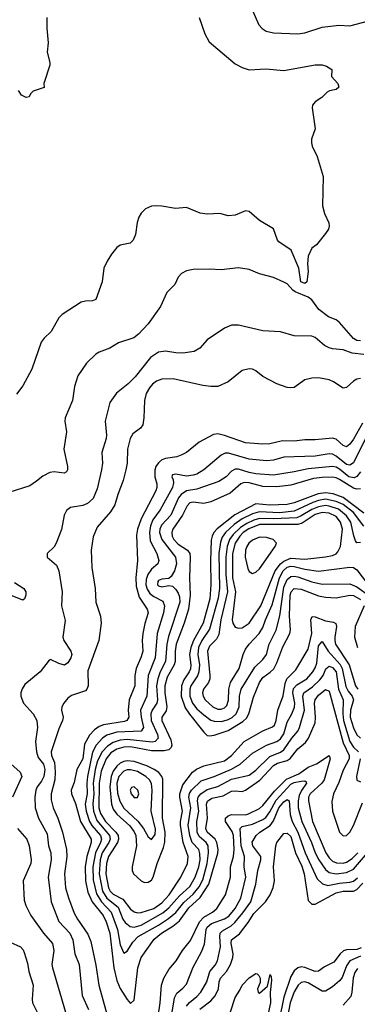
# Model space of a CAD drawing. Header units: inches. Extents: x 884549 to 1028252, y 526810 to 653624.
# Tile 783 of 1056: x 1005513 to 1007452, y 601241 to 606897. Entities that reach past the tile are written whole.
import ezdxf

# ---------------------------------------------------------------- set-up
doc = ezdxf.new("R2010")
doc.units = ezdxf.units.IN
doc.header["$MEASUREMENT"] = 0
doc.layers.add('B0600', color=7, linetype='Continuous')

msp = doc.modelspace()

# ---------------------------------------------------------------- linework, layer by layer
at = {"layer": 'B0600', "color": 5}
for points, elevation in [([(1006543.1, 606910), (1006575.4, 606815.4), (1006600.4, 606770), (1006750, 606643.2), (1006790, 606622.6), (1006830, 606609.2), (1006926.3, 606613.7), (1007030, 606605.5), (1007210, 606637), (1007250, 606637.2), (1007274.8, 606630), (1007305.5, 606610), (1007303.1, 606570), (1007339.6, 606530), (1007346.4, 606510), (1007330, 606495.1), (1007292, 606488), (1007279.9, 606480.1), (1007247.7, 606450), (1007210, 606424.5), (1007194.6, 606405.4), (1007192.7, 606390), (1007210.5, 606270), (1007188, 606210), (1007188, 606190), (1007192.7, 606170), (1007222.4, 606110), (1007256.7, 605996.7), (1007252.1, 605827.9), (1007262.8, 605782.8), (1007288.2, 605730), (1007290.5, 605710), (1007286, 605694), (1007270, 605669), (1007217.1, 605602.9), (1007190, 605584), (1007170, 605539), (1007165.4, 605494.6), (1007169.4, 605450), (1007163.1, 605390), (1007150, 605382), (1007128, 605390), (1007116.6, 605470), (1007072.2, 605572.2), (1007000.6, 605620.6), (1006993.3, 605630), (1006970, 605695.6), (1006890, 605744), (1006830, 605794.5), (1006810, 605799.5), (1006750, 605774), (1006710, 605769.6), (1006662.9, 605782.9), (1006590, 605780.5), (1006550, 605785.6), (1006470, 605817.2), (1006407.7, 605812.3), (1006330, 605825.6), (1006290, 605827.6), (1006270, 605825.1), (1006234.8, 605810), (1006210, 605786), (1006198, 605762), (1006188, 605732), (1006177.3, 605662.7), (1006163.8, 605630), (1006147, 605613), (1006090, 605601.1), (1006071.2, 605588.8), (1006039.5, 605550), (1006015.8, 605510), (1005995.5, 605470), (1005985.7, 605390), (1005950.1, 605289.8), (1005930, 605280.8), (1005890, 605280.3), (1005865.6, 605274.4), (1005756.3, 605203.7), (1005736.7, 605183.3), (1005693.8, 605106.2), (1005652.5, 605067.5), (1005635.9, 605044.1), (1005583.1, 604890), (1005530, 604792.7), (1005494.9, 604745.1)], 2220), ([(1005668.8, 606910), (1005668.6, 606848.6), (1005675.9, 606764.1), (1005671.3, 606710), (1005686, 606650), (1005685.4, 606634.6), (1005651, 606530), (1005652.7, 606507.3), (1005590, 606485.2), (1005574.8, 606470), (1005566.4, 606453.6), (1005550, 606449), (1005523, 606463), (1005506, 606490)], 2180), ([(1006850.3, 606950), (1006887.1, 606867.1), (1006905.5, 606845.5), (1006928.2, 606830), (1006970, 606820.7), (1007110, 606815.2), (1007150, 606821.5), (1007250, 606854.3), (1007345.2, 606865.2), (1007410, 606862.2), (1007510, 606889.1)], 2240), ([(1007470, 605052.3), (1007450, 605053.7), (1007430, 605064.7), (1007350, 605156.9), (1007330, 605172.6), (1007286.2, 605190), (1007231.2, 605231.2), (1007190, 605287.6), (1007170, 605302.4), (1007094.3, 605334.3), (1007082.3, 605342.3), (1007050, 605379.8), (1007030, 605389.7), (1006970, 605414.8), (1006890, 605436.4), (1006830, 605462), (1006770, 605471.1), (1006670, 605459.6), (1006603.8, 605463.8), (1006510, 605462), (1006470, 605454), (1006441.4, 605438.6), (1006422.4, 605417.6), (1006404.2, 605375.8), (1006357.1, 605330), (1006321.7, 605250), (1006250.3, 605150), (1006194.6, 605090), (1006168, 605070), (1006079.4, 605040.6), (1006030, 605009.6), (1005970, 604987), (1005950, 604974.5), (1005897.3, 604922.7), (1005847, 604850), (1005827, 604790), (1005815.3, 604710), (1005774, 604610), (1005772.3, 604590), (1005781.5, 604530), (1005766.9, 604430), (1005786.5, 604330), (1005786.7, 604310), (1005780.9, 604299.1), (1005768.6, 604291.4), (1005710, 604299.4), (1005685, 604295), (1005644.9, 604275.1), (1005610, 604245.4), (1005570, 604219.8), (1005450, 604181.5)], 2240), ([(1007490, 604973.6), (1007421.8, 604981.8), (1007370, 605000.8), (1007310, 605005.5), (1007290, 605011.1), (1007264.2, 605024.2), (1007210, 605070.9), (1007190, 605078.7), (1007090, 605079.8), (1007010, 605103.5), (1006909.8, 605109.8), (1006770, 605141.5), (1006730, 605141.1), (1006690, 605125.6), (1006590, 605058.3), (1006548.4, 605010), (1006514.8, 604990), (1006450, 604981.4), (1006410, 604982.5), (1006350, 604992.3), (1006310, 604986.8), (1006264.6, 604955.4), (1006175.8, 604844.2), (1006136, 604804), (1006069.6, 604750.4), (1006030, 604698), (1006003.2, 604590), (1006011.1, 604510), (1006009.3, 604490), (1005985.2, 604410), (1005987.8, 604350), (1005983.5, 604310), (1005958.1, 604201.9), (1005934, 604146), (1005902.8, 604117.2), (1005874.6, 604105.4), (1005805.1, 604094.9), (1005782.5, 604077.5), (1005769.1, 604050), (1005752.2, 603967.8), (1005723, 603890), (1005710, 603869), (1005671.3, 603830), (1005671.3, 603810), (1005723.7, 603763.7), (1005738.3, 603730), (1005757, 603610), (1005752.6, 603530), (1005774.3, 603445.7), (1005760.6, 603350), (1005765.4, 603330), (1005806.3, 603270), (1005812.1, 603250), (1005806.8, 603230), (1005790, 603203), (1005770, 603188.7), (1005737.5, 603197.5), (1005690, 603220.7), (1005682.3, 603217.7), (1005630.2, 603149.8), (1005542.4, 603077.6), (1005526.5, 603053.5), (1005518.7, 603030), (1005518.7, 603010), (1005535.3, 602970), (1005590, 602908.8), (1005611.8, 602870), (1005615.1, 602830), (1005603, 602750), (1005608.6, 602690), (1005619.3, 602659.3), (1005650, 602620.1), (1005657.4, 602590), (1005651.6, 602548.4), (1005638.1, 602521.9), (1005612.2, 602490), (1005605.9, 602470), (1005599.5, 602430), (1005601.5, 602370), (1005621.5, 602310), (1005670, 602220.3), (1005679.1, 602150), (1005690.6, 602110), (1005694, 602070), (1005675.9, 601970), (1005693, 601830), (1005736.8, 601716.8), (1005799.8, 601650), (1005817.6, 601610), (1005828.8, 601530), (1005854.7, 601470), (1005872, 601292), (1005907.4, 601210)], 2260), ([(1007470, 604834.7), (1007450, 604831.6), (1007430, 604819.6), (1007390, 604784.1), (1007370, 604780.3), (1007315.7, 604815.7), (1007290, 604827), (1007230, 604839.8), (1007190, 604837.7), (1007150, 604827.8), (1007090, 604784.7), (1007070, 604781.3), (1007050, 604783.5), (1006990, 604804.2), (1006910, 604848), (1006870, 604879.7), (1006850, 604889.7), (1006830, 604892), (1006790, 604881.7), (1006710, 604816.4), (1006650, 604789.8), (1006611.1, 604788.9), (1006564.6, 604795.4), (1006394.4, 604834.4), (1006328.9, 604831.1), (1006299.5, 604820.5), (1006276.5, 604803.5), (1006257.4, 604782.6), (1006239.8, 604750), (1006230.1, 604710), (1006226.2, 604610), (1006219.2, 604570), (1006206.5, 604550), (1006162.2, 604517.8), (1006147.1, 604490), (1006131.4, 604430), (1006130.9, 604350), (1006123.3, 604310), (1006107.8, 604250), (1006075.8, 604170), (1006058.3, 604110), (1006034, 604070), (1005958.2, 603981.8), (1005933.8, 603926.2), (1005922.3, 603850), (1005926.3, 603750), (1005945.4, 603630), (1005950.2, 603550), (1005977.2, 603470), (1005981.6, 603430), (1005967.2, 603330), (1005904.5, 603155.5), (1005906.7, 603070), (1005898.9, 603050), (1005890, 603041.1), (1005810, 603013.6), (1005790, 602998.8), (1005765.7, 602970), (1005755.1, 602950), (1005752.9, 602930), (1005762, 602890), (1005759, 602870), (1005737.1, 602822.9), (1005694.3, 602690), (1005696.3, 602670), (1005712.3, 602630), (1005716.3, 602576.3), (1005713.6, 602530), (1005694.2, 602450), (1005694.4, 602414.4), (1005705.5, 602370), (1005731.9, 602310), (1005759, 602230), (1005782.1, 602130), (1005783.4, 602090), (1005770.1, 601990), (1005776.6, 601910), (1005792.1, 601852.1), (1005824.8, 601764.8), (1005844.1, 601730), (1005904.4, 601644.4), (1005922.2, 601602.2), (1005950, 601464.9), (1005966.9, 601350), (1006017.4, 601170)], 2280), ([(1007481.8, 604578.2), (1007430, 604487.1), (1007410, 604458.7), (1007390, 604442.9), (1007370, 604450.6), (1007330, 604486.5), (1007310, 604492.6), (1007210, 604483.4), (1007150, 604483.6), (1007090, 604475.2), (1007023.2, 604476.8), (1006950, 604460.4), (1006910, 604458.5), (1006810, 604466.2), (1006690, 604509), (1006650, 604518), (1006626, 604514), (1006544.6, 604470), (1006470, 604410.7), (1006443.7, 604396.3), (1006414.5, 604385.5), (1006350, 604376.8), (1006330, 604368.1), (1006310, 604351.4), (1006295.5, 604330), (1006288.4, 604308.4), (1006288.8, 604270), (1006299.6, 604230), (1006300.6, 604210), (1006295.3, 604190), (1006209.6, 604030), (1006189.5, 603970), (1006183.5, 603936.5), (1006190.1, 603790.1), (1006179.5, 603690), (1006182.1, 603642.1), (1006199.7, 603579.7), (1006244.2, 603510), (1006250.1, 603490), (1006231.3, 603428.7), (1006219.9, 603370), (1006216.1, 603330), (1006219.9, 603270), (1006210, 603236), (1006180.9, 603170), (1006173.3, 603130), (1006173.6, 603070), (1006142, 602990), (1006135.9, 602930), (1006138.8, 602890), (1006128.7, 602871.3), (1006114.8, 602865.2), (1005994.4, 602845.6), (1005970, 602836.6), (1005942.8, 602817.2), (1005913.8, 602786.2), (1005885.8, 602734.2), (1005874.6, 602650), (1005841.3, 602590), (1005824.7, 602515.3), (1005809.3, 602470), (1005809.5, 602450), (1005833.7, 602393.7), (1005862.8, 602290), (1005922.4, 602190), (1005922.3, 602170), (1005898.9, 602090), (1005889.3, 602030), (1005889.8, 601949.8), (1005904.9, 601884.9), (1005929.1, 601829.1), (1005991.4, 601750), (1006010, 601715.3), (1006030.5, 601650), (1006054.3, 601450), (1006070, 601376.6), (1006090, 601330.7), (1006130, 601267.5), (1006150, 601244.9), (1006170, 601263.8), (1006191.9, 601450), (1006210.5, 601510), (1006284.8, 601615.2), (1006327.1, 601650), (1006392.6, 601690), (1006430, 601720.2), (1006485.1, 601794.9), (1006550, 601853.9), (1006598.7, 601930), (1006650.4, 602109.6), (1006652.3, 602130), (1006645.8, 602170), (1006636, 602190), (1006589.3, 602229.3), (1006582.1, 602250), (1006591.6, 602310), (1006586.3, 602390), (1006591.7, 602408.3), (1006615.6, 602424.4), (1006682.2, 602437.8), (1006730, 602464.1), (1006750, 602467), (1006790, 602463), (1006810, 602470.1), (1006891.9, 602528.1), (1006970, 602612.5), (1006993.7, 602626.3), (1007050, 602640.9), (1007067.2, 602652.8), (1007110, 602708), (1007154.5, 602745.5), (1007172.5, 602770), (1007210, 602857.1), (1007212.1, 602887.9), (1007205.9, 602970), (1007210.3, 602989.7), (1007230, 603016.1), (1007270, 603048.2), (1007290, 603040.2), (1007370, 602742), (1007404.5, 602670), (1007404.9, 602650), (1007370, 602585.2), (1007345.8, 602514.2), (1007315.7, 602450), (1007305.3, 602405.3), (1007310.5, 602350), (1007350, 602230.3), (1007370, 602207.9), (1007389.4, 602209.4), (1007410, 602229.5), (1007430, 602267.9), (1007482.6, 602397.4)], 2320), ([(1007502.3, 604497.7), (1007430, 604351.1), (1007410, 604336.9), (1007390, 604341.1), (1007330, 604389.9), (1007310, 604400.1), (1007290, 604402.2), (1007210, 604389.2), (1007030, 604383.6), (1006970, 604365.8), (1006930, 604362.8), (1006830, 604373.1), (1006713.1, 604406.9), (1006692.6, 604407.4), (1006670, 604395.7), (1006570.2, 604310), (1006530, 604286.7), (1006510, 604279.3), (1006470, 604274.1), (1006410, 604286), (1006390, 604282.7), (1006386.4, 604270), (1006394.3, 604254.3), (1006396.3, 604236.3), (1006390.5, 604210), (1006319.5, 604080.5), (1006277.2, 604022.8), (1006264.4, 603990), (1006258.2, 603950), (1006262.1, 603902.1), (1006299.6, 603830), (1006312.3, 603790), (1006305.3, 603770), (1006270, 603739.4), (1006249.6, 603710.4), (1006239.9, 603680.1), (1006238, 603650), (1006244.7, 603624.7), (1006260.4, 603600.4), (1006282.7, 603582.7), (1006335.5, 603555.5), (1006345, 603530), (1006338.9, 603490), (1006302.5, 603370), (1006291.5, 603230), (1006250.6, 603129.4), (1006242.7, 603010), (1006207.4, 602930), (1006209.7, 602890.3), (1006223.6, 602830), (1006209.7, 602810.3), (1006070, 602803.1), (1006013.9, 602786.1), (1005987.8, 602770), (1005951.1, 602728.9), (1005930.4, 602689.6), (1005901.6, 602550), (1005897.9, 602510), (1005901.1, 602450), (1005889.5, 602390), (1005893.9, 602350), (1005913.9, 602290), (1005927.6, 602267.6), (1005976.4, 602210), (1005981.7, 602190), (1005977.2, 602170), (1005947.6, 602110), (1005933.1, 602030), (1005935.3, 601955.3), (1005954.8, 601874.8), (1005981.7, 601830), (1006038.5, 601770), (1006073.8, 601670), (1006090, 601582), (1006110, 601534.9), (1006130, 601544.9), (1006161.7, 601598.3), (1006193.9, 601630), (1006310, 601694.5), (1006367.2, 601732.8), (1006410, 601768.1), (1006455.4, 601824.6), (1006510, 601872.6), (1006543.9, 601916.1), (1006563.9, 601956.1), (1006588.9, 602050), (1006597.1, 602110), (1006595, 602150), (1006584.6, 602170), (1006544.2, 602204.3), (1006532.6, 602230), (1006529.6, 602290), (1006540.8, 602350), (1006534.6, 602410), (1006537.9, 602430), (1006552.7, 602450), (1006590, 602474.9), (1006650, 602491.9), (1006730, 602533.2), (1006830, 602556.5), (1006870, 602585.1), (1006950, 602663.7), (1007010.6, 602689.4), (1007030, 602702.4), (1007075.8, 602770), (1007109.9, 602810), (1007119.9, 602830), (1007149.6, 602930), (1007138.7, 603010), (1007145.7, 603030), (1007194.9, 603065.1), (1007236.2, 603103.8), (1007256.8, 603130), (1007272, 603168), (1007290, 603182.7), (1007310, 603175.5), (1007330, 603150), (1007343.5, 603050), (1007370.1, 602989.9), (1007368.1, 602910), (1007372, 602870), (1007408.3, 602750), (1007430, 602717), (1007458.1, 602690)], 2340), ([(1007470, 604298.6), (1007450, 604272.3), (1007434.7, 604265.3), (1007402.5, 604270), (1007350, 604313.8), (1007330, 604325.7), (1007310, 604330.3), (1007170, 604316.7), (1007090, 604298.7), (1006970, 604280.3), (1006870, 604287.2), (1006830, 604294.7), (1006770, 604314), (1006750, 604314.2), (1006730, 604303.5), (1006699.3, 604270), (1006656, 604244), (1006530, 604199), (1006470, 604189.6), (1006439.6, 604170), (1006424.6, 604150), (1006380.8, 604050), (1006327.6, 603992.4), (1006317.3, 603970), (1006315.7, 603950), (1006328.3, 603910), (1006407.7, 603810), (1006413.1, 603770), (1006402.5, 603730), (1006382.5, 603697.5), (1006370, 603686.3), (1006330, 603682.3), (1006310, 603675), (1006305.8, 603670), (1006305.1, 603650), (1006310, 603644.1), (1006330, 603638.1), (1006370, 603647.2), (1006390, 603642.2), (1006410, 603623.5), (1006422.3, 603602.3), (1006430, 603580.4), (1006431.7, 603550), (1006366.6, 603353.4), (1006358.4, 603310), (1006351.2, 603210), (1006319.8, 603150), (1006305.4, 603110), (1006299.5, 603070), (1006303.8, 602990), (1006299.9, 602970), (1006273.7, 602930), (1006266, 602910), (1006267.5, 602870), (1006304.7, 602790), (1006307.5, 602770), (1006290.2, 602750), (1006272.8, 602747.2), (1006130, 602761.4), (1006090, 602758.1), (1006050, 602745.4), (1006016.4, 602723.6), (1005986.5, 602690), (1005960.3, 602639.7), (1005945.3, 602590), (1005934.9, 602510), (1005938.4, 602450), (1005932.8, 602390), (1005935.9, 602350), (1005956.5, 602296.5), (1006029, 602210), (1006032.3, 602190), (1006024.5, 602170), (1005987.2, 602110), (1005975.2, 602070), (1005969.7, 601990), (1005988.7, 601890), (1006013.8, 601850), (1006079.1, 601799.1), (1006105, 601730), (1006119.1, 601710), (1006147.9, 601687.9), (1006170, 601684.6), (1006210, 601694.5), (1006334.4, 601765.6), (1006370, 601794.7), (1006430, 601863.4), (1006490, 601917.4), (1006520.5, 601970), (1006541.9, 602030), (1006549.7, 602070), (1006547.3, 602107.3), (1006540.8, 602130), (1006503.6, 602170), (1006489.6, 602209.6), (1006480.7, 602270), (1006495.9, 602370), (1006483.9, 602430), (1006488.1, 602451.9), (1006499.6, 602470), (1006554.8, 602525.2), (1006630, 602548.4), (1006729.1, 602590.9), (1006779.9, 602620.1), (1006850, 602683.5), (1006931.2, 602728.8), (1006990, 602750.5), (1007010, 602766), (1007030, 602795), (1007050, 602862.3), (1007076.9, 602910), (1007091.8, 602948.2), (1007093, 602970), (1007081.8, 603030), (1007086.1, 603053.9), (1007105.1, 603074.9), (1007161.2, 603110), (1007196.7, 603150), (1007210, 603172.9), (1007218.8, 603201.2), (1007230, 603299.5), (1007250, 603324.9), (1007284.2, 603270), (1007353.4, 603193.4), (1007365.3, 603170), (1007386.9, 603066.9), (1007400, 603040), (1007423.3, 603010), (1007430.1, 602990), (1007412.1, 602930), (1007410.6, 602890), (1007430, 602829.4), (1007450, 602789.5), (1007470, 602768.6)], 2360), ([(1007470, 604201.5), (1007450, 604199.1), (1007430, 604205.8), (1007350, 604255.4), (1007330, 604265.4), (1007310, 604268.4), (1007250, 604267.4), (1007199.5, 604260.5), (1007070, 604223.5), (1006990, 604213.8), (1006910, 604216), (1006830, 604236.7), (1006802.4, 604237.6), (1006782.9, 604230), (1006722.3, 604177.7), (1006610, 604126.4), (1006570, 604117), (1006510, 604125.5), (1006490, 604120.4), (1006475.2, 604104.8), (1006448.7, 604050), (1006392.7, 603970), (1006387.2, 603950), (1006389.4, 603930), (1006398.3, 603910), (1006423.3, 603883.3), (1006476.4, 603850), (1006489.4, 603829.4), (1006492.6, 603810), (1006487.2, 603690), (1006492, 603590), (1006482.1, 603510), (1006457.9, 603430), (1006410.8, 603310), (1006405.6, 603270), (1006406.7, 603210), (1006400.5, 603190), (1006360, 603120), (1006347.1, 603070), (1006346.7, 603030), (1006357.8, 602950), (1006353.4, 602926.6), (1006329.7, 602890), (1006329.3, 602870), (1006380.3, 602760.3), (1006387.3, 602730), (1006383.7, 602716.3), (1006370, 602702.2), (1006342.8, 602697.2), (1006270, 602696.2), (1006150, 602719.3), (1006110, 602718), (1006070, 602707.1), (1006035.4, 602684.6), (1006009.2, 602650), (1005980.7, 602579.3), (1005968.7, 602510), (1005968.2, 602370), (1005976.1, 602336.1), (1006005.9, 602290), (1006064.4, 602230), (1006077.7, 602210), (1006081, 602190), (1006075.2, 602170), (1006023, 602090), (1006011, 602050), (1006006.6, 601990), (1006022.9, 601910), (1006032.6, 601890), (1006050, 601872.6), (1006105.5, 601845.5), (1006150, 601788), (1006170, 601772.2), (1006190, 601766.4), (1006210, 601767.5), (1006283.2, 601790), (1006330, 601823.5), (1006370.9, 601870), (1006437.7, 601970), (1006475.7, 602050), (1006479.9, 602090), (1006452, 602170), (1006437.1, 602270), (1006436.7, 602290), (1006448.4, 602350), (1006432.2, 602430), (1006432.5, 602450), (1006450, 602500.7), (1006506.3, 602573.7), (1006528.9, 602591.1), (1006570, 602610.1), (1006690, 602638.5), (1006729.9, 602670), (1006802.9, 602750), (1006910, 602810.8), (1006965.1, 602834.9), (1006975.7, 602844.3), (1006986.3, 602870), (1006996.5, 602930), (1007026.7, 603013.3), (1007037.3, 603082.7), (1007046.6, 603110), (1007098.6, 603161.4), (1007170, 603280.2), (1007190, 603370), (1007185.2, 603450), (1007192.5, 603467.5), (1007210, 603466.5), (1007270, 603444.1), (1007315.2, 603435.2), (1007327.8, 603427.8), (1007333.5, 603410), (1007323.6, 603350), (1007322.5, 603330), (1007327.7, 603310), (1007405.1, 603190), (1007440.8, 603070), (1007454.6, 603050)], 2380), ([(1007490, 604062.5), (1007370, 604152.7), (1007313.6, 604173.6), (1007270, 604179.4), (1007226.8, 604173.2), (1007090, 604121.3), (1007050, 604112.6), (1006950, 604108.3), (1006870, 604116.2), (1006748.2, 604051.8), (1006647.9, 603972.1), (1006628, 603950), (1006617.6, 603930), (1006612.9, 603907.1), (1006608.7, 603788.7), (1006611.6, 603650), (1006604, 603570), (1006565.9, 603430), (1006510.3, 603330), (1006495.3, 603290), (1006488.8, 603250), (1006495.2, 603190), (1006493.1, 603166.9), (1006486.7, 603150), (1006455.9, 603104.1), (1006442.1, 603070), (1006440.2, 603010), (1006463.9, 602943.9), (1006487.3, 602907.3), (1006570, 602804.1), (1006590, 602785), (1006602.1, 602782.1), (1006630, 602786), (1006710, 602812.6), (1006795, 602865), (1006815.9, 602884.1), (1006829.6, 602910), (1006855.2, 603004.8), (1006890.3, 603090), (1006910, 603117.1), (1006952.3, 603147.7), (1006971.8, 603168.2), (1006990, 603202.6), (1007025.2, 603294.8), (1007064.3, 603370), (1007067.7, 603392.3), (1007062.1, 603470), (1007066.9, 603590), (1007072.3, 603610), (1007090, 603628.8), (1007130, 603624.7), (1007230, 603587.5), (1007270, 603579.6), (1007330, 603576), (1007410, 603590.9), (1007430, 603588.3), (1007470, 603566.7)], 2420), ([(1007490, 603987.9), (1007430, 604065.4), (1007370, 604112.4), (1007330, 604129.6), (1007270, 604142.2), (1007230, 604135.4), (1007196.7, 604123.3), (1007090, 604073.2), (1007004.7, 604064.7), (1006890, 604068.8), (1006850, 604057.9), (1006791, 604029), (1006744, 603996), (1006694.1, 603950), (1006676.2, 603923.8), (1006665.5, 603894.5), (1006657.1, 603830), (1006660.7, 603630), (1006653.7, 603573.7), (1006603.5, 603396.5), (1006558.2, 603330), (1006540.5, 603290), (1006535.7, 603250), (1006545.2, 603190), (1006542.3, 603150), (1006533.4, 603126.6), (1006496.5, 603070), (1006489.3, 603050), (1006489.5, 603010), (1006505.6, 602970), (1006530, 602937.8), (1006570, 602902.6), (1006610, 602873.4), (1006630, 602866.5), (1006670, 602865.6), (1006705.8, 602874.2), (1006732.7, 602887.3), (1006756.6, 602910), (1006773.4, 602950), (1006775.2, 603010), (1006784.1, 603050), (1006863.3, 603176.7), (1006910, 603222), (1006929.8, 603250), (1006946.7, 603310), (1006986.4, 603390), (1007007, 603473), (1007030, 603637.1), (1007050, 603680.8), (1007070, 603697.3), (1007090, 603700.1), (1007110, 603695.7), (1007191.8, 603668.2), (1007250, 603654.9), (1007410, 603655.5), (1007450, 603638.5), (1007524.6, 603584.6)], 2440), ([(1007470, 603893.6), (1007450, 603892), (1007442.1, 603902.1), (1007431.5, 603931.5), (1007415.1, 604010), (1007390, 604047.2), (1007344.1, 604084.1), (1007290, 604102.4), (1007270, 604105.1), (1007230, 604098.9), (1007190, 604083.2), (1007130, 604046.5), (1007104.2, 604035.8), (1006970, 604028.8), (1006890, 604031.1), (1006857.9, 604022.1), (1006817.3, 604002.7), (1006780.7, 603979.3), (1006739.7, 603940.3), (1006718.5, 603910), (1006704.3, 603870), (1006696.8, 603810), (1006697.1, 603710), (1006705.6, 603610), (1006668.6, 603450), (1006656, 603364), (1006642.5, 603337.5), (1006602.8, 603297.2), (1006590.8, 603270), (1006605.5, 603130), (1006604.2, 603110), (1006596.6, 603090), (1006568.4, 603050), (1006562.5, 603030), (1006566, 603010), (1006578.7, 602990), (1006623, 602950), (1006650, 602936.8), (1006670, 602935.6), (1006690, 602943.3), (1006702.4, 602957.6), (1006712.7, 602987.3), (1006714.2, 603050), (1006724.3, 603090), (1006773.3, 603170), (1006796.4, 603250), (1006810, 603280.2), (1006831.1, 603310), (1006888.7, 603371.4), (1006910, 603404.3), (1006924.9, 603450), (1006963.7, 603536.3), (1007005, 603690), (1007026.7, 603730), (1007050, 603751), (1007070, 603757.2), (1007090, 603756.4), (1007150, 603740.5), (1007230, 603728.6), (1007410, 603751.6), (1007430, 603748.9), (1007450, 603735.5), (1007510, 603655.6)], 2460), ([(1005483.2, 603663.2), (1005536.9, 603630), (1005547.1, 603610), (1005548.1, 603590), (1005539.5, 603570), (1005530, 603562.7), (1005450, 603594)], 2240), ([(1007491.3, 603530), (1007440, 603410), (1007436.1, 603350), (1007453.6, 603290)], 2420), ([(1006307.8, 601170), (1006319.5, 601250), (1006326.7, 601350), (1006340.3, 601390), (1006370, 601441), (1006411.8, 601490), (1006447.5, 601550), (1006493.3, 601606.7), (1006545.4, 601714.6), (1006570, 601740.9), (1006620.9, 601770), (1006645, 601790), (1006695.4, 601870), (1006723, 601970), (1006724.2, 602030), (1006741.6, 602090), (1006745.4, 602130), (1006740.2, 602210), (1006732.6, 602232.6), (1006695.3, 602290), (1006694.7, 602310), (1006710, 602323.5), (1006730, 602330.3), (1006810, 602329.7), (1006826.1, 602333.9), (1006890, 602364.9), (1006910, 602382.7), (1006975.5, 602464.5), (1007045.6, 602534.4), (1007115.8, 602564.2), (1007170, 602603.8), (1007217.5, 602622.5), (1007290, 602670.8), (1007295.5, 602650), (1007261.4, 602530), (1007247.8, 602510), (1007181.9, 602450), (1007171.9, 602430), (1007171, 602409), (1007195.2, 602290), (1007270.4, 602110.4), (1007290, 602081.5), (1007310, 602062.8), (1007332.9, 602052.9), (1007370, 602051.5), (1007390, 602057.5), (1007421.7, 602078.3), (1007454.8, 602110)], 2280), ([(1005462.1, 602622.1), (1005514.6, 602574.6), (1005524.5, 602550), (1005472.1, 602430)], 2240), ([(1007468.2, 602650), (1007447.8, 602550), (1007450, 602528), (1007470, 602518.3)], 2340), ([(1006381, 601150), (1006402.1, 601277.9), (1006416.2, 601303.8), (1006450, 601332.8), (1006470, 601356.6), (1006510, 601454.7), (1006557.7, 601542.3), (1006573.6, 601586.4), (1006584.1, 601670), (1006590, 601684.4), (1006614.3, 601705.7), (1006690, 601732), (1006713.6, 601746.4), (1006749.6, 601790), (1006782.1, 601850), (1006811.4, 601970), (1006802.6, 602030), (1006804.8, 602090), (1006785.3, 602150), (1006778.8, 602250), (1006790, 602262.9), (1006850, 602275.9), (1006910, 602302), (1006926.2, 602313.8), (1006950, 602346.5), (1006986.8, 602413.2), (1007070, 602505), (1007090, 602514.5), (1007130, 602523.3), (1007150, 602524.7), (1007158.2, 602518.2), (1007160.4, 602510), (1007130.9, 602469.1), (1007119, 602441), (1007112.1, 602410), (1007111.5, 602370), (1007133.4, 602290), (1007189.4, 602170), (1007210, 602110), (1007231.3, 602070), (1007270, 602014.4), (1007290, 601998.2), (1007330, 601990.7), (1007390, 601997), (1007430, 602016.1), (1007510.4, 602110)], 2260), ([(1006470.9, 601229.1), (1006488.4, 601251.6), (1006530, 601284.5), (1006553, 601310), (1006587.3, 601370), (1006604.9, 601430), (1006635.3, 601464.7), (1006648.9, 601490), (1006665.6, 601570), (1006661.9, 601630), (1006665.1, 601650), (1006676.8, 601663.2), (1006728.4, 601691.6), (1006748.9, 601711.1), (1006794.6, 601765.4), (1006840.6, 601830), (1006869.6, 601930), (1006880.3, 602010), (1006898.5, 602070), (1006898.1, 602090), (1006851.4, 602150), (1006847.3, 602172.7), (1006871.1, 602210), (1006891.7, 602230), (1006952.3, 602267.7), (1006970, 602295.3), (1007002.2, 602370), (1007030, 602404.6), (1007050, 602416.7), (1007061.1, 602410), (1007067.3, 602330), (1007077.9, 602290), (1007109.9, 602229.9), (1007152.3, 602110), (1007222.1, 601962.1), (1007253, 601933), (1007283.5, 601923.5), (1007350, 601937.1), (1007410, 601942.8), (1007430, 601948), (1007453.2, 601966.8)], 2240), ([(1005499.7, 602250), (1005553.1, 602190), (1005566.7, 602150), (1005577.8, 602070), (1005575.8, 602050), (1005531.8, 601950), (1005538, 601838), (1005547.3, 601807.3), (1005576.8, 601750), (1005649.2, 601649.2), (1005700.2, 601590), (1005709.4, 601550), (1005698.2, 601470), (1005700.2, 601450), (1005775.9, 601195.9)], 2240), ([(1006547.7, 601212.3), (1006610, 601259.9), (1006636.3, 601290), (1006654.1, 601330), (1006658.4, 601370), (1006665.8, 601390), (1006700.6, 601430), (1006723.9, 601470), (1006737.7, 601510), (1006738.3, 601530), (1006726.8, 601590), (1006730, 601610.1), (1006774.5, 601645.5), (1006825.6, 601710), (1006858.5, 601761.5), (1006924.8, 601830), (1006952.2, 601870), (1006969.2, 601910.8), (1006976.8, 601950), (1006971.3, 602030), (1006983.9, 602150), (1006990.6, 602170), (1007030, 602222), (1007050, 602223.5), (1007070, 602204), (1007097.1, 602110), (1007133.4, 602033.4), (1007147.6, 601990), (1007170, 601837.4), (1007190, 601815.1), (1007210, 601815), (1007330, 601881.9), (1007370, 601890), (1007430, 601890.9), (1007450, 601899.2), (1007484.3, 601935.7)], 2220), ([(1005458.2, 601598.2), (1005516.4, 601570), (1005532.7, 601552.7), (1005539, 601539), (1005557.2, 601477.2), (1005564.6, 601430), (1005589.5, 601350), (1005583.5, 601270), (1005585.8, 601250), (1005636.5, 601150)], 2220), ([(1007474.4, 601565.6), (1007450, 601555.6), (1007390, 601553.5), (1007372, 601548), (1007352.8, 601530), (1007317.2, 601482.8), (1007264.3, 601455.7), (1007230, 601431.4), (1007210, 601428.9), (1007150, 601452.3), (1007130, 601455.8), (1007110, 601450.3), (1007090, 601432.8), (1007070, 601401.2), (1007030, 601281.9), (1007002.9, 601150)], 2220), ([(1007470, 601517.5), (1007410, 601489.5), (1007390, 601461.9), (1007365, 601395), (1007350, 601376.1), (1007310, 601341.7), (1007270, 601315.6), (1007250, 601315.5), (1007170, 601364), (1007149.7, 601370.3), (1007130, 601365.8), (1007111.5, 601350), (1007090, 601312.8), (1007065.7, 601250), (1007039, 601110)], 2240), ([(1007453.2, 601446.8), (1007437.1, 601422.9), (1007427.4, 601392.6), (1007420.8, 601310), (1007414.2, 601285.8), (1007370, 601236.5)], 2260), ([(1006723.3, 601196.7), (1006750, 601280.2), (1006778.1, 601321.9), (1006790.9, 601350), (1006830, 601393.4), (1006870, 601418.4), (1006876.2, 601416.2), (1006886.6, 601406.6), (1006894, 601390), (1006893.2, 601366.8), (1006878.8, 601330), (1006882, 601310), (1006890, 601304.7), (1006935.3, 601344.7), (1006951.1, 601411.1), (1006958, 601398), (1006959.2, 601379.2), (1006952.2, 601307.8), (1006953.3, 601250), (1006935.6, 601170)], 2180)]:
    msp.add_lwpolyline(points, dxfattribs=dict(at, elevation=elevation))
for points, elevation in [([(1007250, 604066.6), (1007210, 604053.7), (1007135.8, 604004.2), (1007110, 603996.8), (1006890, 603996.3), (1006828.4, 603971.6), (1006796.9, 603950), (1006777, 603930), (1006751, 603890), (1006734.8, 603830), (1006734.3, 603690), (1006753.1, 603610), (1006733.5, 603450), (1006736.3, 603430), (1006750, 603406.4), (1006770, 603400.6), (1006790, 603403.7), (1006830, 603429.4), (1006897.8, 603530), (1006981, 603730), (1007010, 603770), (1007030, 603787), (1007070, 603803.1), (1007150, 603798.3), (1007270, 603810.8), (1007310, 603819.1), (1007331, 603829), (1007340.5, 603839.5), (1007354.6, 603870), (1007366.1, 603970), (1007356.2, 604010), (1007330, 604041.9), (1007290, 604062.6)], 2480), ([(1006890, 603923.7), (1006850, 603907.7), (1006829.4, 603890), (1006816.9, 603870), (1006809.8, 603849.8), (1006807.7, 603810), (1006823.4, 603743.4), (1006830, 603727.8), (1006850, 603715.3), (1006870, 603722.3), (1006890, 603742.2), (1006980.6, 603870), (1006987.2, 603890), (1006968.1, 603910), (1006930, 603922.4)], 2520), ([(1006130, 602638.5), (1006110, 602635.4), (1006090, 602626.1), (1006070, 602608.4), (1006050, 602579), (1006038.7, 602550), (1006031.1, 602490), (1006040.8, 602390), (1006050, 602361.4), (1006070, 602332), (1006144.9, 602264.9), (1006170.7, 602230.7), (1006179.9, 602210), (1006184.1, 602150), (1006158.6, 602030), (1006158.7, 602010), (1006165.8, 601990), (1006210, 601949.5), (1006230, 601940.8), (1006250, 601942.1), (1006270, 601954), (1006280.1, 601970), (1006302.1, 602050), (1006339, 602141), (1006347.3, 602172.7), (1006349.2, 602230), (1006333.8, 602310), (1006334.1, 602534.1), (1006329.1, 602550), (1006312, 602572), (1006286, 602590), (1006242.6, 602610), (1006170, 602635.3)], 2420), ([(1006150, 602587.7), (1006130, 602586.6), (1006110, 602579.2), (1006082.4, 602550), (1006070.6, 602510), (1006073.6, 602453.6), (1006087.3, 602407.3), (1006110, 602367.7), (1006191.8, 602291.8), (1006224.1, 602250), (1006250, 602203.2), (1006270, 602187.9), (1006290, 602215.8), (1006293, 602247), (1006268.7, 602350), (1006274.6, 602470), (1006269.9, 602509.9), (1006257.8, 602530), (1006236.6, 602550), (1006190, 602577.3)], 2440), ([(1006170, 602489.7), (1006154, 602486), (1006147, 602470), (1006153.1, 602450), (1006170, 602429.2), (1006190, 602427.7), (1006196.8, 602450), (1006192.2, 602470)], 2460)]:
    msp.add_lwpolyline(points, close=True, dxfattribs=dict(at, elevation=elevation))

doc.saveas('drawing.dxf')
